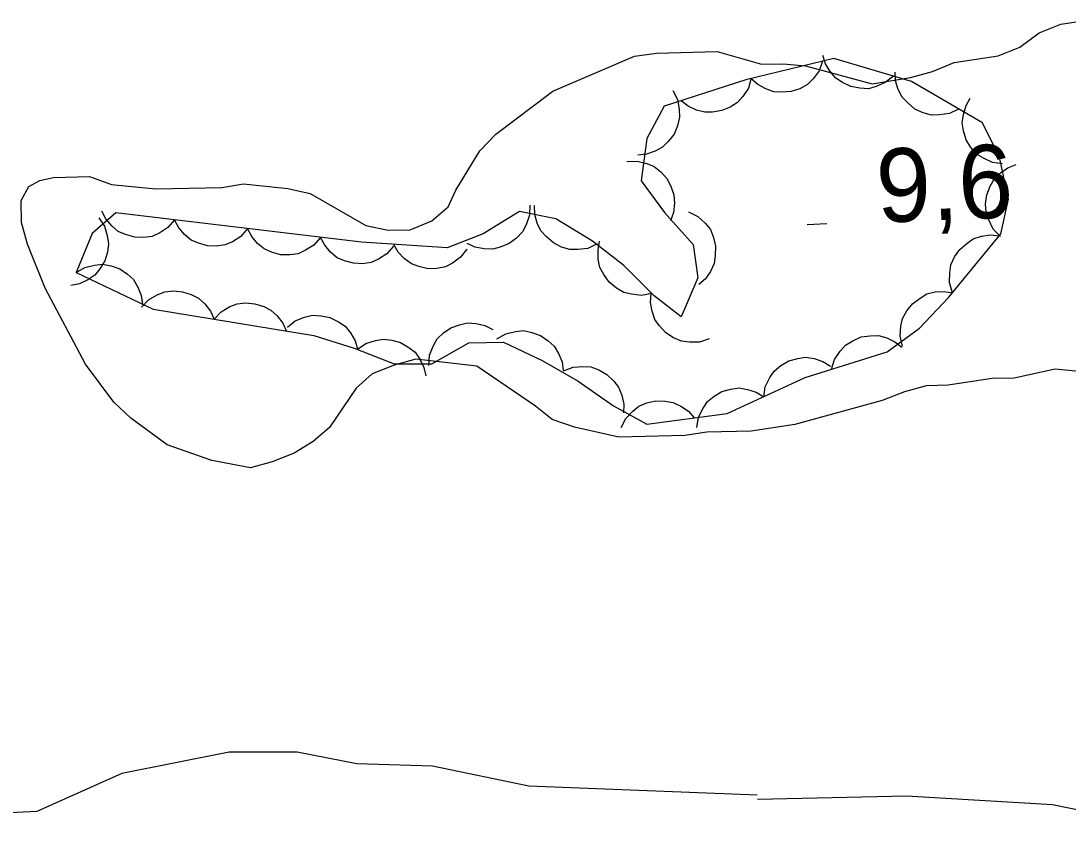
# Model space of a CAD drawing. Extents: x 336540 to 340074, y 5572036 to 5573747.
# Drawn here: x 337428.43 to 337471.2, y 5573420.52 to 5573453.57 of the extents above; entities that cross this region are included whole.
import ezdxf

# ---------------------------------------------------------------- set-up
doc = ezdxf.new("R2010")
doc.units = 0
for name, color, linetype in [('Niveau 2', 7, 'Continuous'), ('Niveau 3', 7, 'Continuous'), ('Niveau 44', 7, 'Continuous')]:
    doc.layers.add(name, color=color, linetype=linetype)

msp = doc.modelspace()

# ---------------------------------------------------------------- linework, layer by layer
at = {"layer": 'Niveau 2'}
for points in [[(337431.23, 5573447.21), (337432.13, 5573446.89), (337433.94, 5573446.71), (337436.64, 5573446.77), (337437.53, 5573446.91), (337439.34, 5573446.73), (337440.24, 5573446.52), (337442.52, 5573445.22), (337443.43, 5573445.02), (337444.33, 5573445.04), (337445.22, 5573445.4), (337445.88, 5573445.98), (337446.2, 5573446.66), (337447.17, 5573448.26), (337447.83, 5573448.95), (337450.15, 5573450.7), (337453.49, 5573452.13), (337454.39, 5573452.26), (337456.86, 5573452.32), (337458.68, 5573451.8), (337459.58, 5573451.82), (337460.48, 5573451.73), (337463.2, 5573451), (337464.76, 5573451.26), (337465.66, 5573451.51), (337466.55, 5573451.87), (337468.34, 5573452.14), (337469.23, 5573452.5), (337470.01, 5573453.08), (337470.9, 5573453.44), (337471.8, 5573453.57)], [(337463.61, 5573438.06), (337460.04, 5573437.08), (337458.25, 5573436.81), (337456.45, 5573436.77), (337455.55, 5573436.63), (337452.85, 5573436.57), (337451.04, 5573436.98), (337450.13, 5573437.29), (337449.45, 5573437.84), (337447.05, 5573439.47), (337444.56, 5573439.75), (337443.67, 5573439.51), (337442.78, 5573439.15), (337442.12, 5573438.57), (337441.03, 5573436.97), (337440.37, 5573436.39), (337439.59, 5573435.92), (337438.7, 5573435.56), (337437.81, 5573435.32), (337436.23, 5573435.62), (337434.41, 5573436.25), (337432.92, 5573437.34), (337432.23, 5573438), (337431.07, 5573439.55), (337429.42, 5573442.66), (337428.7, 5573444.45), (337428.46, 5573445.34), (337428.44, 5573446.24), (337428.76, 5573446.81), (337429.2, 5573447.05), (337429.76, 5573447.18), (337431.23, 5573447.21)], [(337472.47, 5573439.17), (337470.67, 5573439.35), (337468.99, 5573438.98), (337468.09, 5573438.96), (337466.3, 5573438.69), (337465.4, 5573438.67), (337464.51, 5573438.42), (337463.61, 5573438.06)], [(337458.5, 5573421.94), (337449.17, 5573422.31), (337445.24, 5573423.13), (337442.15, 5573423.23), (337439.71, 5573423.7), (337436.94, 5573423.7), (337432.56, 5573422.83), (337429.09, 5573421.28), (337426.57, 5573421.15), (337423.66, 5573421.52), (337419.71, 5573422.51), (337416.86, 5573422.36), (337410.55, 5573422.87), (337401.12, 5573422.24), (337397.72, 5573422.38), (337391.21, 5573423.76), (337380.93, 5573426.45), (337378.55, 5573426.67), (337375.35, 5573426.51), (337365.75, 5573425.49), (337361.5, 5573425.94), (337355.12, 5573427.82), (337351.48, 5573429.51), (337346.24, 5573432.81)], [(337458.51, 5573421.78), (337464.6, 5573421.92), (337470.56, 5573421.57), (337475.16, 5573420.62), (337482.84, 5573419.47), (337494.21, 5573419.03), (337505.27, 5573417.74), (337509.14, 5573418.11), (337514.76, 5573417.72), (337516.82, 5573417.14), (337520.03, 5573416.96), (337525.08, 5573417.57)]]:
    msp.add_lwpolyline(points, dxfattribs=at)
at = {"layer": 'Niveau 3'}
msp.add_line((337460.54, 5573445.25), (337461.34, 5573445.29), dxfattribs=at)
at = {"layer": 'Niveau 44'}
for points in [[(337464.06, 5573451.31), (337463.73, 5573451.05), (337463.36, 5573450.89), (337463.04, 5573450.8), (337462.69, 5573450.82), (337462.33, 5573450.89), (337461.98, 5573451.06), (337461.71, 5573451.23), (337461.48, 5573451.5), (337461.29, 5573451.82), (337461.18, 5573452.16)], [(337430.69, 5573443.29), (337433.83, 5573441.8), (337440.4, 5573440.72), (337442.04, 5573440.21), (337443.68, 5573439.57), (337445.21, 5573439.57), (337446.73, 5573440.42), (337448.14, 5573440.45), (337449.72, 5573439.7), (337451.19, 5573438.86), (337452.63, 5573437.85), (337454, 5573437.1), (337457.28, 5573437.54), (337460.46, 5573439), (337463.81, 5573440.05), (337465.13, 5573441.02), (337466.33, 5573442.29), (337468.45, 5573444.87), (337468.76, 5573446.29), (337468.39, 5573448), (337467.7, 5573449.41), (337464.8, 5573451.09), (337461.63, 5573452.03), (337458.04, 5573451.16), (337454.7, 5573450.09), (337453.99, 5573448.77), (337453.76, 5573447.04), (337454.72, 5573445.74), (337455.89, 5573444.44), (337456.08, 5573443.08), (337455.39, 5573441.48), (337454.29, 5573442.34), (337453.05, 5573443.58), (337451.78, 5573444.57), (337450.28, 5573445.49), (337448.8, 5573445.79), (337447.31, 5573444.88), (337445.84, 5573444.3), (337442.34, 5573444.53), (337432.31, 5573445.73), (337431.35, 5573444.89), (337430.69, 5573443.29)], [(337461.17, 5573451.92), (337461.03, 5573451.53), (337460.78, 5573451.2), (337460.55, 5573450.97), (337460.24, 5573450.8), (337459.89, 5573450.69), (337459.51, 5573450.66), (337459.18, 5573450.67), (337458.85, 5573450.79), (337458.52, 5573450.97), (337458.26, 5573451.21)], [(337466.72, 5573449.97), (337466.35, 5573449.79), (337465.95, 5573449.73), (337465.62, 5573449.72), (337465.28, 5573449.81), (337464.94, 5573449.97), (337464.65, 5573450.22), (337464.42, 5573450.45), (337464.26, 5573450.77), (337464.15, 5573451.12), (337464.13, 5573451.48)], [(337458.25, 5573451.23), (337458.14, 5573450.83), (337457.91, 5573450.49), (337457.7, 5573450.24), (337457.4, 5573450.05), (337457.06, 5573449.91), (337456.68, 5573449.85), (337456.36, 5573449.84), (337456.02, 5573449.93), (337455.68, 5573450.09), (337455.4, 5573450.31)], [(337455.05, 5573450.73), (337455.24, 5573450.36), (337455.32, 5573449.97), (337455.33, 5573449.64), (337455.25, 5573449.29), (337455.11, 5573448.95), (337454.87, 5573448.65), (337454.64, 5573448.42), (337454.33, 5573448.25), (337453.98, 5573448.13), (337453.63, 5573448.09)], [(337468.52, 5573447.73), (337468.11, 5573447.79), (337467.74, 5573447.96), (337467.46, 5573448.13), (337467.23, 5573448.4), (337467.04, 5573448.72), (337466.93, 5573449.08), (337466.87, 5573449.41), (337466.92, 5573449.75), (337467.03, 5573450.11), (337467.2, 5573450.42)], [(337453.18, 5573447.83), (337453.6, 5573447.84), (337453.99, 5573447.74), (337454.3, 5573447.62), (337454.57, 5573447.4), (337454.82, 5573447.12), (337454.99, 5573446.78), (337455.1, 5573446.47), (337455.12, 5573446.12), (337455.08, 5573445.75), (337454.96, 5573445.41)], [(337468.43, 5573444.77), (337468.14, 5573445.07), (337467.96, 5573445.44), (337467.85, 5573445.75), (337467.83, 5573446.1), (337467.88, 5573446.47), (337468.02, 5573446.82), (337468.18, 5573447.11), (337468.43, 5573447.36), (337468.73, 5573447.57), (337469.07, 5573447.7)], [(337434.71, 5573445.44), (337434.44, 5573445.13), (337434.1, 5573444.91), (337433.8, 5573444.77), (337433.45, 5573444.72), (337433.08, 5573444.74), (337432.71, 5573444.84), (337432.41, 5573444.97), (337432.14, 5573445.2), (337431.9, 5573445.48), (337431.74, 5573445.8)], [(337449.22, 5573446.04), (337449.2, 5573445.63), (337449.06, 5573445.24), (337448.91, 5573444.95), (337448.67, 5573444.7), (337448.37, 5573444.48), (337448.01, 5573444.33), (337447.7, 5573444.25), (337447.35, 5573444.26), (337446.98, 5573444.33), (337446.66, 5573444.48)], [(337451.96, 5573444.46), (337451.58, 5573444.28), (337451.18, 5573444.23), (337450.85, 5573444.23), (337450.51, 5573444.33), (337450.18, 5573444.5), (337449.89, 5573444.75), (337449.67, 5573444.99), (337449.52, 5573445.31), (337449.42, 5573445.67), (337449.41, 5573446.03)], [(337455.7, 5573445.77), (337456.08, 5573445.58), (337456.38, 5573445.31), (337456.59, 5573445.05), (337456.72, 5573444.73), (337456.8, 5573444.37), (337456.79, 5573443.98), (337456.75, 5573443.66), (337456.6, 5573443.34), (337456.39, 5573443.04), (337456.12, 5573442.8)], [(337431.62, 5573445.53), (337431.85, 5573445.19), (337431.96, 5573444.8), (337432.01, 5573444.47), (337431.97, 5573444.12), (337431.86, 5573443.77), (337431.65, 5573443.44), (337431.45, 5573443.19), (337431.16, 5573442.99), (337430.82, 5573442.83), (337430.47, 5573442.76)], [(337437.69, 5573445.09), (337437.42, 5573444.77), (337437.08, 5573444.55), (337436.78, 5573444.42), (337436.43, 5573444.37), (337436.06, 5573444.38), (337435.69, 5573444.49), (337435.39, 5573444.61), (337435.12, 5573444.84), (337434.88, 5573445.12), (337434.71, 5573445.44)], [(337440.67, 5573444.73), (337440.4, 5573444.41), (337440.05, 5573444.2), (337439.75, 5573444.06), (337439.41, 5573444.01), (337439.04, 5573444.02), (337438.67, 5573444.13), (337438.37, 5573444.26), (337438.1, 5573444.48), (337437.86, 5573444.77), (337437.69, 5573445.09)], [(337443.65, 5573444.37), (337443.38, 5573444.06), (337443.03, 5573443.84), (337442.73, 5573443.7), (337442.38, 5573443.65), (337442.02, 5573443.67), (337441.65, 5573443.77), (337441.35, 5573443.9), (337441.08, 5573444.13), (337440.84, 5573444.41), (337440.67, 5573444.73)], [(337454.19, 5573442.44), (337453.78, 5573442.36), (337453.37, 5573442.41), (337453.05, 5573442.48), (337452.75, 5573442.66), (337452.46, 5573442.9), (337452.24, 5573443.21), (337452.08, 5573443.5), (337452.01, 5573443.84), (337452, 5573444.21), (337452.06, 5573444.57)], [(337466.48, 5573442.47), (337466.36, 5573442.88), (337466.37, 5573443.28), (337466.41, 5573443.61), (337466.56, 5573443.93), (337466.77, 5573444.23), (337467.06, 5573444.48), (337467.32, 5573444.67), (337467.66, 5573444.78), (337468.03, 5573444.83), (337468.39, 5573444.79)], [(337446.65, 5573444.25), (337446.39, 5573443.92), (337446.06, 5573443.68), (337445.77, 5573443.53), (337445.42, 5573443.46), (337445.06, 5573443.45), (337444.68, 5573443.54), (337444.38, 5573443.65), (337444.09, 5573443.86), (337443.84, 5573444.13), (337443.66, 5573444.44)], [(337430.69, 5573443.29), (337431.05, 5573443.5), (337431.44, 5573443.6), (337431.77, 5573443.63), (337432.12, 5573443.57), (337432.47, 5573443.44), (337432.78, 5573443.22), (337433.03, 5573443.01), (337433.21, 5573442.7), (337433.35, 5573442.36), (337433.4, 5573442)], [(337433.36, 5573441.88), (337433.65, 5573442.18), (337434, 5573442.38), (337434.31, 5573442.51), (337434.66, 5573442.54), (337435.03, 5573442.51), (337435.39, 5573442.39), (337435.68, 5573442.25), (337435.94, 5573442.01), (337436.17, 5573441.72), (337436.32, 5573441.39)], [(337456.54, 5573440.58), (337456.14, 5573440.45), (337455.73, 5573440.45), (337455.41, 5573440.49), (337455.08, 5573440.62), (337454.77, 5573440.83), (337454.51, 5573441.11), (337454.32, 5573441.37), (337454.21, 5573441.71), (337454.15, 5573442.07), (337454.17, 5573442.43)], [(337464.43, 5573440.28), (337464.34, 5573440.69), (337464.37, 5573441.1), (337464.44, 5573441.42), (337464.61, 5573441.73), (337464.84, 5573442.02), (337465.15, 5573442.25), (337465.43, 5573442.42), (337465.77, 5573442.5), (337466.14, 5573442.52), (337466.49, 5573442.46)], [(337436.32, 5573441.39), (337436.61, 5573441.69), (337436.96, 5573441.9), (337437.27, 5573442.02), (337437.62, 5573442.05), (337437.99, 5573442.02), (337438.35, 5573441.9), (337438.64, 5573441.76), (337438.9, 5573441.52), (337439.13, 5573441.23), (337439.28, 5573440.9)], [(337439.32, 5573441.06), (337439.64, 5573441.32), (337440.02, 5573441.47), (337440.34, 5573441.55), (337440.69, 5573441.53), (337441.05, 5573441.45), (337441.4, 5573441.28), (337441.67, 5573441.1), (337441.89, 5573440.83), (337442.08, 5573440.51), (337442.18, 5573440.17)], [(337445.09, 5573439.5), (337445.12, 5573439.92), (337445.27, 5573440.29), (337445.43, 5573440.58), (337445.69, 5573440.83), (337445.99, 5573441.03), (337446.35, 5573441.16), (337446.67, 5573441.24), (337447.02, 5573441.21), (337447.38, 5573441.13), (337447.7, 5573440.97)], [(337447.87, 5573440.58), (337448.23, 5573440.79), (337448.63, 5573440.88), (337448.96, 5573440.92), (337449.3, 5573440.85), (337449.65, 5573440.72), (337449.96, 5573440.51), (337450.21, 5573440.29), (337450.39, 5573439.99), (337450.53, 5573439.65), (337450.58, 5573439.29)], [(337461.54, 5573439.34), (337461.66, 5573439.74), (337461.89, 5573440.08), (337462.11, 5573440.33), (337462.4, 5573440.51), (337462.74, 5573440.66), (337463.12, 5573440.71), (337463.45, 5573440.72), (337463.79, 5573440.62), (337464.12, 5573440.46), (337464.41, 5573440.24)], [(337442.18, 5573440.16), (337442.52, 5573440.39), (337442.91, 5573440.52), (337443.24, 5573440.57), (337443.58, 5573440.53), (337443.94, 5573440.43), (337444.27, 5573440.23), (337444.53, 5573440.04), (337444.73, 5573439.75), (337444.89, 5573439.42), (337444.97, 5573439.07)], [(337458.77, 5573438.22), (337458.83, 5573438.63), (337459.01, 5573439), (337459.2, 5573439.27), (337459.47, 5573439.5), (337459.79, 5573439.68), (337460.16, 5573439.78), (337460.48, 5573439.83), (337460.83, 5573439.78), (337461.18, 5573439.66), (337461.49, 5573439.47)], [(337450.59, 5573439.28), (337450.98, 5573439.43), (337451.38, 5573439.46), (337451.71, 5573439.44), (337452.04, 5573439.32), (337452.36, 5573439.13), (337452.64, 5573438.86), (337452.84, 5573438.61), (337452.97, 5573438.28), (337453.05, 5573437.92), (337453.04, 5573437.56)], [(337456.04, 5573436.97), (337456.11, 5573437.38), (337456.29, 5573437.75), (337456.47, 5573438.02), (337456.74, 5573438.24), (337457.06, 5573438.43), (337457.43, 5573438.53), (337457.76, 5573438.58), (337458.1, 5573438.52), (337458.46, 5573438.41), (337458.77, 5573438.22)], [(337452.95, 5573436.96), (337453.14, 5573437.33), (337453.42, 5573437.63), (337453.67, 5573437.84), (337454, 5573437.97), (337454.36, 5573438.05), (337454.74, 5573438.04), (337455.07, 5573437.99), (337455.38, 5573437.84), (337455.69, 5573437.63), (337455.93, 5573437.36)]]:
    msp.add_lwpolyline(points, dxfattribs=at)

# ---------------------------------------------------------------- texts
at = {"layer": 'Niveau 3'}
msp.add_text('9,6    ', height=2.9999, rotation=2.2763, dxfattribs=at).set_placement((337463.42, 5573445.33))

doc.saveas('drawing.dxf')
